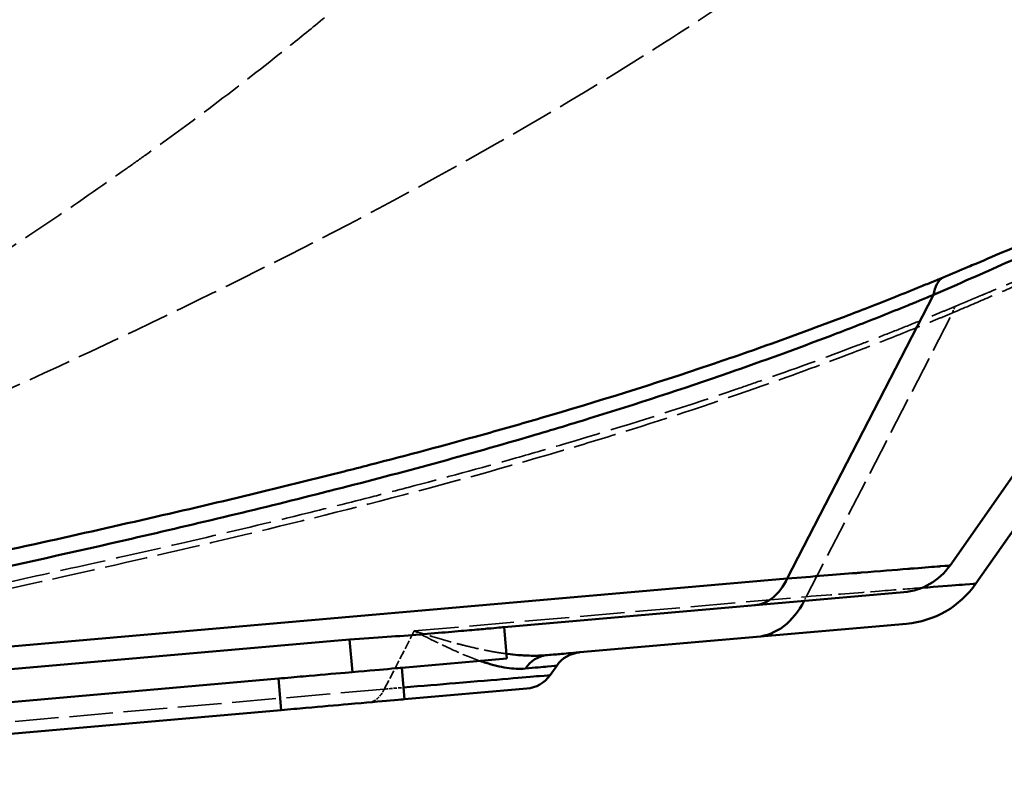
# Model space of a CAD drawing. Header units: millimetres. Extents: x 3367 to 6255, y 2001 to 4216.
# Tile 585 of 656: x 5430 to 5524, y 2795 to 2867. Entities that reach past the tile are written whole.
import ezdxf

# ---------------------------------------------------------------- set-up
doc = ezdxf.new("R2010")
doc.units = ezdxf.units.MM
doc.linetypes.add('DASHED', pattern=[0.2067, 0.1654, -0.0413])
for name, color, linetype, lineweight in [('Sichtbare Kanten(DIN)', 7, 'Continuous', 50), ('Sichtbare tangentiale Kanten(DIN)', 7, 'Continuous', 50), ('Verdeckte tangentiale Kanten(DIN)', 7, 'DASHED', 35)]:
    doc.layers.add(name, color=color, linetype=linetype, lineweight=lineweight)

msp = doc.modelspace()

# ---------------------------------------------------------------- linework, layer by layer
at = {"layer": 'Sichtbare Kanten(DIN)'}
for p, q in [((5543.92054, 2851.26192), (5518.37935, 2814.78531)), ((5520.83672, 2813.06464), (5546.37786, 2849.54118)), ((5476.0525, 2808.93075), (5513.98734, 2812.24962)), ((5513.98739, 2812.24963), (5513.98734, 2812.24962)), ((5483.24373, 2806.54845), (5514.24881, 2809.26104)), ((5514.24881, 2809.26104), (5514.24885, 2809.26104)), ((5476.05151, 2808.94212), (5476.0525, 2808.93075)), ((5476.0525, 2808.93075), (5476.05241, 2808.93075)), ((5476.31297, 2805.95354), (5476.0525, 2808.93075)), ((5461.39787, 2807.75472), (5371.31876, 2799.87382)), ((5466.35094, 2805.08198), (5476.31297, 2805.95354)), ((5466.61241, 2802.09339), (5466.35094, 2805.08198)), ((5480.41482, 2804.37668), (5481.04774, 2805.28059)), ((5454.63521, 2804.05698), (5399.85094, 2799.26398)), ((5466.61241, 2802.09339), (5478.21883, 2803.10882)), ((5400.11241, 2796.2754), (5454.89668, 2801.0684))]:
    msp.add_line(p, q, dxfattribs=at)
for centre, radius, start, end in [((5513.46441, 2818.22679), 6, 275, 325), ((5513.46445, 2818.2268), 6, 274.9999988, 324.9999992), ((5513.46441, 2818.22679), 9, 275, 325), ((5513.46445, 2818.2268), 9, 275, 325), ((5483.5052, 2803.55986), 3, 95, 145), ((5477.95736, 2806.09741), 3, 275, 325)]:
    msp.add_arc(centre, radius, start, end, dxfattribs=at)
for points, knots in [([(5468.0513, 2808.23074), (5467.09552, 2808.14712), (5466.05697, 2808.08889), (5463.83076, 2807.94729), (5462.64802, 2807.86402), (5461.39787, 2807.75472)], [-1.06549061, -1.06549061, -1.06549061, -1.06549061, -0.53152723, -0.53152723, 0, 0, 0, 0]), ([(5468.0513, 2808.23074), (5468.16201, 2808.24043), (5468.27167, 2808.25002), (5468.38028, 2808.25952), (5469.37537, 2808.34658), (5470.28195, 2808.4259), (5471.09402, 2808.49694), (5471.90609, 2808.56799), (5472.62365, 2808.63077), (5473.24204, 2808.68487), (5473.86042, 2808.73897), (5474.37961, 2808.7844), (5474.7963, 2808.82085), (5475.21298, 2808.85731), (5475.52715, 2808.88479), (5475.73692, 2808.90314), (5475.87677, 2808.91538), (5475.97021, 2808.92355), (5476.01706, 2808.92765), (5476.04049, 2808.9297), (5476.05227, 2808.93073), (5476.05241, 2808.93075)], [0.270122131, 0.270122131, 0.270122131, 0.270122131, 0.285714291, 0.285714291, 0.285714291, 0.428571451, 0.428571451, 0.428571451, 0.571428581, 0.571428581, 0.571428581, 0.714285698, 0.714285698, 0.714285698, 0.85714284, 0.85714284, 0.85714284, 0.952380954, 0.952380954, 0.952380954, 1, 1, 1, 1]), ([(5480.16409, 2806.27901), (5480.67209, 2806.32346), (5481.11933, 2806.36259), (5481.50396, 2806.39624), (5481.82972, 2806.42474), (5482.11056, 2806.44931), (5482.34558, 2806.46987), (5482.38804, 2806.47358), (5482.42901, 2806.47717), (5482.46848, 2806.48062), (5482.72638, 2806.50318), (5482.9202, 2806.52014), (5483.04949, 2806.53145), (5483.1788, 2806.54277), (5483.24356, 2806.54843), (5483.24373, 2806.54845)], [0, 0, 0, 0, 4.69987697, 4.69987697, 4.69987697, 8.68049232, 8.68049232, 8.68049232, 9.39971941, 9.39971941, 9.39971941, 14.09942452, 14.09942452, 14.09942452, 18.79945433, 18.79945433, 18.79945433, 18.79945433]), ([(5466.35094, 2805.08198), (5466.35068, 2805.08196), (5466.29985, 2805.07751), (5466.19812, 2805.06861), (5465.99532, 2805.05087), (5465.58915, 2805.01533), (5464.98621, 2804.96258), (5464.08079, 2804.88337), (5462.73529, 2804.76565), (5460.98825, 2804.6128), (5459.82481, 2804.51102), (5458.48187, 2804.39352), (5456.99013, 2804.26301), (5456.24181, 2804.19754), (5455.45624, 2804.12881), (5454.63521, 2804.05698)], [0, 0, 0, 0, 0.11135618, 0.11135618, 0.11135618, 0.33333102, 0.33333102, 0.33333102, 0.66666154, 0.66666154, 0.66666154, 0.88864326, 0.88864326, 0.88864326, 1, 1, 1, 1]), ([(5454.89668, 2801.0684), (5455.7177, 2801.14023), (5456.50327, 2801.20896), (5457.2516, 2801.27443), (5458.74334, 2801.40494), (5460.08628, 2801.52243), (5461.24972, 2801.62422), (5462.99676, 2801.77707), (5464.34226, 2801.89478), (5465.24768, 2801.974), (5465.85062, 2802.02675), (5466.25679, 2802.06228), (5466.45959, 2802.08002), (5466.56132, 2802.08892), (5466.61215, 2802.09337), (5466.61241, 2802.09339)], [0, 0, 0, 0, 0.11135674, 0.11135674, 0.11135674, 0.33333846, 0.33333846, 0.33333846, 0.66666898, 0.66666898, 0.66666898, 0.88864382, 0.88864382, 0.88864382, 1, 1, 1, 1])]:
    msp.add_open_spline(points, degree=3, knots=knots, dxfattribs=at)
at = {"layer": 'Sichtbare tangentiale Kanten(DIN)'}
for p, q in [((5516.80921, 2840.4597), (5502.91882, 2813.54577)), ((5502.91882, 2813.54577), (5373.63944, 2802.23529)), ((5461.39787, 2807.75472), (5461.66755, 2804.67223)), ((5454.89668, 2801.0684), (5454.63521, 2804.05698))]:
    msp.add_line(p, q, dxfattribs=at)
for centre, major_axis, ratio, start_param, end_param in [((5519.82808, 2837.59182), (-1.92281, 4.6155), 0.51972082, 0.08066639, 0.70493058), ((5499.29617, 2816.98723), (0.52293, -5.97717), 0.70575756, 0, 0.89692435), ((5499.29617, 2816.98723), (0.7844, -8.96575), 0.70575756, 0, 0.84106867), ((5480.42556, 2803.29043), (-0.26147, 2.98858), 0.94542364, 0, 0.87712254)]:
    msp.add_ellipse(centre, major_axis=major_axis, ratio=ratio, start_param=start_param, end_param=end_param, dxfattribs=at)
for points, knots in [([(5517.71824, 2842.11179), (5518.52225, 2842.44657), (5519.31628, 2842.77869), (5520.09974, 2843.10795), (5520.34176, 2843.20966), (5520.58276, 2843.3111), (5520.82274, 2843.41225), (5521.83933, 2843.84077), (5522.83738, 2844.26424), (5523.81464, 2844.68104), (5524.1003, 2844.80287), (5524.38418, 2844.92413), (5524.66622, 2845.04478), (5526.31473, 2845.74998), (5527.90052, 2846.4344), (5529.41441, 2847.09187), (5529.93178, 2847.31655), (5530.44074, 2847.53809), (5530.94088, 2847.75617), (5532.15628, 2848.28612), (5533.31951, 2848.7956), (5534.42381, 2849.27981), (5535.10338, 2849.57779), (5535.76064, 2849.8662), (5536.39377, 2850.14378), (5537.21424, 2850.50349), (5537.99411, 2850.84498), (5538.72975, 2851.16561), (5539.48396, 2851.49435), (5540.19167, 2851.80118), (5540.84842, 2852.08302), (5541.32774, 2852.28873), (5541.77996, 2852.48115), (5542.2032, 2852.65902), (5542.92521, 2852.96245), (5543.56287, 2853.22354), (5544.10785, 2853.43678), (5544.3203, 2853.51991), (5544.51871, 2853.5958), (5544.70264, 2853.66414), (5545.26698, 2853.87382), (5545.69518, 2854.01255), (5545.98298, 2854.07748), (5546.02981, 2854.08805), (5546.07291, 2854.09665), (5546.11226, 2854.10328), (5546.2528, 2854.12697), (5546.34546, 2854.12546), (5546.3889, 2854.09812), (5546.39937, 2854.09153), (5546.40698, 2854.08344), (5546.41175, 2854.07386), (5546.42681, 2854.04365), (5546.41322, 2853.99842), (5546.37143, 2853.93849)], [0, 0, 0, 0, 0.04763963, 0.04763963, 0.04763963, 0.06235555, 0.06235555, 0.06235555, 0.12469641, 0.12469641, 0.12469641, 0.14291889, 0.14291889, 0.14291889, 0.2494266, 0.2494266, 0.2494266, 0.28582468, 0.28582468, 0.28582468, 0.37427784, 0.37427784, 0.37427784, 0.42871143, 0.42871143, 0.42871143, 0.49925035, 0.49925035, 0.49925035, 0.57157113, 0.57157113, 0.57157113, 0.62435442, 0.62435442, 0.62435442, 0.71439945, 0.71439945, 0.71439945, 0.74950186, 0.74950186, 0.74950186, 0.85720345, 0.85720345, 0.85720345, 0.8747269, 0.8747269, 0.8747269, 0.93731453, 0.93731453, 0.93731453, 0.95240115, 0.95240115, 0.95240115, 1, 1, 1, 1]), ([(5516.80921, 2840.4597), (5519.19231, 2841.49505), (5523.78635, 2843.52251), (5529.35218, 2846.03079), (5533.71372, 2848.01786), (5537.22547, 2849.618), (5540.32064, 2851.01013), (5542.96471, 2852.14412), (5544.65416, 2852.74202), (5544.89599, 2852.655), (5544.7707, 2852.47607)], [0, 0, 0, 0, 9.45397665, 18.9079533, 25.31785089, 31.72774849, 39.18039065, 46.63303281, 55.74345769, 64.85388258, 64.85388258, 64.85388258, 64.85388258]), ([(5368.06906, 2802.36624), (5368.84545, 2802.56406), (5369.62186, 2802.76187), (5370.39764, 2802.95783), (5371.18157, 2803.15585), (5371.96486, 2803.35198), (5372.74771, 2803.54677), (5373.5603, 2803.74896), (5374.37241, 2803.94972), (5375.18406, 2804.14907), (5375.93573, 2804.33369), (5376.687, 2804.5171), (5377.43787, 2804.69934), (5380.55913, 2805.45689), (5383.67348, 2806.1941), (5386.78211, 2806.91591), (5387.63631, 2807.11426), (5388.49007, 2807.31143), (5389.34344, 2807.50755), (5394.69469, 2808.73733), (5400.03004, 2809.92522), (5405.35745, 2811.09565), (5407.05787, 2811.46923), (5408.75748, 2811.84103), (5410.45658, 2812.21185), (5414.92085, 2813.18616), (5419.38157, 2814.15372), (5423.84393, 2815.12903), (5426.40097, 2815.6879), (5428.95855, 2816.24931), (5431.5178, 2816.8163), (5435.1144, 2817.6131), (5438.71421, 2818.42088), (5442.32045, 2819.24809), (5445.75843, 2820.03671), (5449.20226, 2820.84298), (5452.65417, 2821.67504), (5455.38804, 2822.33402), (5458.1271, 2823.00922), (5460.8723, 2823.70465), (5461.67813, 2823.90879), (5462.4845, 2824.11467), (5463.29142, 2824.32241), (5466.84724, 2825.23787), (5470.41397, 2826.18958), (5473.99489, 2827.18838), (5475.85306, 2827.70667), (5477.7149, 2828.2376), (5479.58091, 2828.7827), (5484.90588, 2830.33823), (5490.26478, 2832.00912), (5495.66193, 2833.83098), (5496.61403, 2834.15237), (5497.56731, 2834.47846), (5498.52177, 2834.80943), (5501.69817, 2835.91089), (5504.88752, 2837.06643), (5508.08827, 2838.28192), (5508.83332, 2838.56486), (5509.57899, 2838.85104), (5510.32525, 2839.14055), (5511.18114, 2839.47259), (5512.03758, 2839.80887), (5512.89485, 2840.14967), (5513.69712, 2840.46861), (5514.50011, 2840.79151), (5515.30396, 2841.11836), (5515.70586, 2841.28177), (5516.10798, 2841.44617), (5516.51039, 2841.6119), (5516.91278, 2841.77763), (5517.31546, 2841.94468), (5517.71824, 2842.11179)], [0, 0, 0, 0, 0.0155657, 0.0155657, 0.0155657, 0.03129475, 0.03129475, 0.03129475, 0.04762128, 0.04762128, 0.04762128, 0.06274126, 0.06274126, 0.06274126, 0.12559327, 0.12559327, 0.12559327, 0.14286384, 0.14286384, 0.14286384, 0.25116389, 0.25116389, 0.25116389, 0.28573144, 0.28573144, 0.28573144, 0.37655548, 0.37655548, 0.37655548, 0.42859969, 0.42859969, 0.42859969, 0.50173914, 0.50173914, 0.50173914, 0.57146593, 0.57146593, 0.57146593, 0.62668881, 0.62668881, 0.62668881, 0.64289915, 0.64289915, 0.64289915, 0.71433221, 0.71433221, 0.71433221, 0.75139939, 0.75139939, 0.75139939, 0.85717697, 0.85717697, 0.85717697, 0.87583693, 0.87583693, 0.87583693, 0.93793706, 0.93793706, 0.93793706, 0.95239232, 0.95239232, 0.95239232, 0.96897087, 0.96897087, 0.96897087, 0.98448591, 0.98448591, 0.98448591, 0.99224306, 0.99224306, 0.99224306, 1, 1, 1, 1]), ([(5373.63944, 2802.23529), (5374.33791, 2802.40675), (5375.03605, 2802.57718), (5375.73386, 2802.7466), (5378.84748, 2803.50253), (5381.95461, 2804.23837), (5385.05669, 2804.95905), (5391.26107, 2806.40046), (5397.44526, 2807.78124), (5403.62176, 2809.13936), (5409.79866, 2810.49757), (5415.96786, 2811.83313), (5422.14267, 2813.18387), (5422.93003, 2813.3561), (5423.71747, 2813.52858), (5424.50504, 2813.7014), (5429.89381, 2814.88387), (5435.28754, 2816.08189), (5440.69637, 2817.32499), (5446.89544, 2818.74971), (5453.11434, 2820.23365), (5459.36667, 2821.82152), (5459.42064, 2821.83522), (5459.47461, 2821.84894), (5459.52858, 2821.86266), (5465.72775, 2823.43866), (5471.95964, 2825.11702), (5478.23782, 2826.95519), (5480.22335, 2827.53653), (5482.21351, 2828.13385), (5484.20837, 2828.74882), (5488.5763, 2830.09536), (5492.96673, 2831.52659), (5497.38048, 2833.05992), (5500.59492, 2834.17661), (5503.82174, 2835.34745), (5507.06021, 2836.57864), (5508.67934, 2837.19419), (5510.30137, 2837.82483), (5511.9262, 2838.47148), (5512.73866, 2838.79482), (5513.55181, 2839.12216), (5514.3656, 2839.45338), (5514.63043, 2839.56116), (5514.89534, 2839.66936), (5515.16032, 2839.77806), (5515.30248, 2839.83638), (5515.44467, 2839.89483), (5515.58688, 2839.95345), (5515.99417, 2840.12132), (5516.40168, 2840.29049), (5516.80921, 2840.4597)], [10.02650588, 10.02650588, 10.02650588, 10.02650588, 12.80648892, 12.80648892, 12.80648892, 25.2106461, 25.2106461, 25.2106461, 50.01986163, 50.01986163, 50.01986163, 74.83070643, 74.83070643, 74.83070643, 77.99435238, 77.99435238, 77.99435238, 99.64093566, 99.64093566, 99.64093566, 124.45010483, 124.45010483, 124.45010483, 124.66424328, 124.66424328, 124.66424328, 149.26019072, 149.26019072, 149.26019072, 157.03888473, 157.03888473, 157.03888473, 174.07107894, 174.07107894, 174.07107894, 186.4752884, 186.4752884, 186.4752884, 192.67696289, 192.67696289, 192.67696289, 195.77796218, 195.77796218, 195.77796218, 196.78714298, 196.78714298, 196.78714298, 197.32855253, 197.32855253, 197.32855253, 198.87915657, 198.87915657, 198.87915657, 198.87915657]), ([(5518.37932, 2814.78533), (5518.37512, 2814.78497), (5518.08716, 2814.76187), (5517.52087, 2814.71634), (5517.47161, 2814.71238), (5517.42025, 2814.70826), (5517.36677, 2814.70396), (5516.8009, 2814.6585), (5515.99902, 2814.59419), (5514.97246, 2814.51178), (5514.77844, 2814.49621), (5514.57639, 2814.47999), (5514.36641, 2814.46314), (5513.15038, 2814.36554), (5511.6679, 2814.24663), (5509.94219, 2814.10833), (5509.79318, 2814.09639), (5509.64237, 2814.0843), (5509.48976, 2814.07207), (5507.56967, 2813.9182), (5505.36565, 2813.74165), (5502.91882, 2813.54577)], [0.07096757, 0.07096757, 0.07096757, 0.07096757, 9.59671088, 9.59671088, 9.59671088, 10.42529425, 10.42529425, 10.42529425, 19.19342177, 19.19342177, 19.19342177, 20.85059959, 20.85059959, 20.85059959, 30.44731464, 30.44731464, 30.44731464, 31.27592061, 31.27592061, 31.27592061, 41.70120751, 41.70120751, 41.70120751, 41.70120751]), ([(5515.72969, 2812.67087), (5516.09461, 2812.69897), (5517.85913, 2812.83492), (5520.14172, 2813.011), (5520.83215, 2813.06425), (5520.83677, 2813.0646)], [19.4308352, 19.4308352, 19.4308352, 19.4308352, 22.05200698, 32.78759947, 43.45056452, 43.45056452, 43.45056452, 43.45056452]), ([(5480.16409, 2806.27901), (5479.93995, 2806.25958), (5479.71389, 2806.24533), (5479.48583, 2806.23638), (5479.30762, 2806.22939), (5479.12818, 2806.22565), (5478.94743, 2806.22495), (5478.89664, 2806.22476), (5478.84575, 2806.2248), (5478.79476, 2806.22509), (5478.32915, 2806.22769), (5477.85478, 2806.25012), (5477.37121, 2806.29038), (5477.04828, 2806.31726), (5476.72125, 2806.35209), (5476.38998, 2806.39427), (5476.35104, 2806.39923), (5476.31205, 2806.40429), (5476.27299, 2806.40945)], [0, 0, 0, 0, 0.062101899, 0.062101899, 0.062101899, 0.1106296, 0.1106296, 0.1106296, 0.124263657, 0.124263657, 0.124263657, 0.248753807, 0.248753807, 0.248753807, 0.331888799, 0.331888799, 0.331888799, 0.341660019, 0.341660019, 0.341660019, 0.341660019]), ([(5478.08587, 2805.01116), (5477.51506, 2804.95922), (5476.32625, 2805.01294), (5474.84515, 2805.37639), (5473.96609, 2805.66754), (5473.78043, 2805.73194)], [0, 0, 0, 0, 5.4860495, 10.97209899, 12.4178088, 12.4178088, 12.4178088, 12.4178088]), ([(5478.08587, 2805.01116), (5478.98905, 2805.09333), (5480.50978, 2805.23166), (5481.04774, 2805.28059), (5481.04774, 2805.28059)], [0, 0, 0, 0, 8.68049232, 18.79945433, 18.79945433, 18.79945433, 18.79945433]), ([(5466.51459, 2803.21042), (5468.31419, 2803.36129), (5472.15897, 2803.68374), (5476.72269, 2804.06669), (5479.74174, 2804.32017), (5480.41482, 2804.37668), (5480.41482, 2804.37668)], [2.5423276, 2.5423276, 2.5423276, 2.5423276, 10.26256438, 20.52512876, 30.51442349, 40.50371822, 40.50371822, 40.50371822, 40.50371822])]:
    msp.add_open_spline(points, degree=3, knots=knots, dxfattribs=at)
at = {"layer": 'Verdeckte tangentiale Kanten(DIN)', "ltscale": 21.205318}
msp.add_line((5504.73014, 2811.82504), (5518.62802, 2838.75347), dxfattribs=at)
at = {"layer": 'Verdeckte tangentiale Kanten(DIN)', "ltscale": 25.497438}
msp.add_line((5467.53445, 2808.57084), (5504.73014, 2811.82504), dxfattribs=at)
at = {"layer": 'Verdeckte tangentiale Kanten(DIN)', "ltscale": 5.127882}
msp.add_line((5467.53445, 2808.57084), (5464.68892, 2803.05737), dxfattribs=at)
at = {"layer": 'Verdeckte tangentiale Kanten(DIN)', "ltscale": 25.02989}
msp.add_line((5464.68892, 2803.05737), (5373.40486, 2795.07105), dxfattribs=at)
at = {"layer": 'Verdeckte tangentiale Kanten(DIN)', "ltscale": 0.950777}
msp.add_ellipse((5519.83557, 2837.60632), major_axis=(-0.76995, 1.84585), ratio=0.51933485, start_param=0.08066273, end_param=0.70469697, dxfattribs=at)
at = {"layer": 'Verdeckte tangentiale Kanten(DIN)', "ltscale": 0.382897}
msp.add_ellipse((5499.29617, 2816.98723), major_axis=(-0.7844, 8.96575), ratio=0.70575756, start_param=3.98266132, end_param=4.038517, dxfattribs=at)
at = {"layer": 'Verdeckte tangentiale Kanten(DIN)', "ltscale": 2.049942}
msp.add_ellipse((5462.87759, 2804.7781), major_axis=(0.26147, -2.98858), ratio=0.70575756, start_param=0, end_param=0.89692435, dxfattribs=at)
at = {"layer": 'Verdeckte tangentiale Kanten(DIN)', "ltscale": 25.077818}
msp.add_open_spline([(5373.53834, 2810.06035), (5374.2533, 2810.51866), (5374.96899, 2810.97585), (5375.68535, 2811.43199), (5376.87126, 2812.18711), (5378.059, 2812.93935), (5379.24837, 2813.6891), (5379.32836, 2813.73952), (5379.40835, 2813.78993), (5379.48835, 2813.84033), (5382.02734, 2815.43984), (5384.57348, 2817.02803), (5387.12447, 2818.60882), (5388.32757, 2819.35435), (5389.53175, 2820.09823), (5390.73659, 2820.84092), (5394.64035, 2823.24727), (5398.55288, 2825.64216), (5402.46053, 2828.04127), (5404.31837, 2829.18189), (5406.1751, 2830.32347), (5408.03033, 2831.46885), (5411.28444, 2833.47785), (5414.52713, 2835.49434), (5417.76129, 2837.53655), (5420.25085, 2839.10859), (5422.73535, 2840.69587), (5425.20441, 2842.29884), (5427.76753, 2843.96289), (5430.32686, 2845.65221), (5432.86069, 2847.36164), (5435.35449, 2849.04406), (5437.82352, 2850.74593), (5440.27718, 2852.48094), (5440.85552, 2852.88989), (5441.43302, 2853.30069), (5442.00946, 2853.71327), (5443.87639, 2855.04954), (5445.73183, 2856.40433), (5447.57178, 2857.77819), (5449.9814, 2859.57742), (5452.36445, 2861.40933), (5454.71823, 2863.27811), (5455.87329, 2864.19517), (5457.02131, 2865.12111), (5458.16202, 2866.05641), (5459.34595, 2867.02715), (5460.52248, 2868.00836), (5461.69092, 2869.00027), (5463.9845, 2870.94735), (5466.2469, 2872.93573), (5468.46578, 2874.95758), (5470.12333, 2876.46794), (5471.7566, 2877.99699), (5473.37363, 2879.55365), (5473.9257, 2880.08511), (5474.47479, 2880.61874), (5475.02155, 2881.15516), (5477.16729, 2883.26035), (5479.2772, 2885.40822), (5481.34407, 2887.5908), (5481.85794, 2888.13344), (5482.36914, 2888.67823), (5482.87804, 2889.2255), (5484.4167, 2890.88017), (5485.93231, 2892.55534), (5487.42595, 2894.24957)], degree=3, knots=[0.00000145, 0.00000145, 0.00000145, 0.00000145, 0.017912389, 0.017912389, 0.017912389, 0.047563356, 0.047563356, 0.047563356, 0.049557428, 0.049557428, 0.049557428, 0.112843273, 0.112843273, 0.112843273, 0.142690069, 0.142690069, 0.142690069, 0.239395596, 0.239395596, 0.239395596, 0.285372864, 0.285372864, 0.285372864, 0.366017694, 0.366017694, 0.366017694, 0.428095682, 0.428095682, 0.428095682, 0.492538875, 0.492538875, 0.492538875, 0.555964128, 0.555964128, 0.555964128, 0.570913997, 0.570913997, 0.570913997, 0.619332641, 0.619332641, 0.619332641, 0.682742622, 0.682742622, 0.682742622, 0.713859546, 0.713859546, 0.713859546, 0.746155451, 0.746155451, 0.746155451, 0.809550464, 0.809550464, 0.809550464, 0.856907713, 0.856907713, 0.856907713, 0.873075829, 0.873075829, 0.873075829, 0.936527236, 0.936527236, 0.936527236, 0.952302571, 0.952302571, 0.952302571, 1, 1, 1, 1], dxfattribs=at)
at = {"layer": 'Verdeckte tangentiale Kanten(DIN)', "ltscale": 24.904139}
msp.add_open_spline([(5530.66805, 2893.65114), (5528.49595, 2891.78577), (5521.91783, 2886.26166), (5511.74173, 2878.34149), (5500.0572, 2870.07049), (5485.67331, 2860.68875), (5467.08271, 2849.94953), (5444.093, 2838.36762), (5420.70846, 2827.64622), (5401.10067, 2818.99951), (5386.7553, 2812.58858), (5378.95715, 2809.03394), (5375.06682, 2807.23752), (5373.77119, 2806.63624)], degree=3, knots=[0, 0, 0, 0, 0.04767904, 0.14303711, 0.21454584, 0.28603534, 0.42894339, 0.57178279, 0.71455954, 0.85728814, 0.92864304, 0.97621435, 1, 1, 1, 1], dxfattribs=at)
at = {"layer": 'Verdeckte tangentiale Kanten(DIN)', "ltscale": 24.683876}
msp.add_open_spline([(5518.99088, 2839.41395), (5519.79967, 2839.75139), (5520.59852, 2840.08619), (5521.38687, 2840.41817), (5521.6324, 2840.52157), (5521.87692, 2840.62469), (5522.1204, 2840.72753), (5523.14515, 2841.16039), (5524.15139, 2841.58824), (5525.13681, 2842.00943), (5525.42069, 2842.13077), (5525.70285, 2842.25155), (5525.98322, 2842.37175), (5527.64937, 2843.08603), (5529.25255, 2843.77953), (5530.78338, 2844.44594), (5531.29871, 2844.67028), (5531.80584, 2844.89155), (5532.30435, 2845.10944), (5533.53658, 2845.64802), (5534.7161, 2846.16594), (5535.83589, 2846.65825), (5536.51461, 2846.95664), (5537.17138, 2847.24563), (5537.80443, 2847.52394), (5538.63888, 2847.89081), (5539.432, 2848.23909), (5540.17997, 2848.56606), (5540.93533, 2848.89627), (5541.64464, 2849.20473), (5542.30353, 2849.48846), (5542.48627, 2849.56714), (5542.66512, 2849.64392), (5542.83999, 2849.71872)], degree=3, knots=[0, 0, 0, 0, 0.047640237, 0.047640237, 0.047640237, 0.062478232, 0.062478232, 0.062478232, 0.124929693, 0.124929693, 0.124929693, 0.14292071, 0.14292071, 0.14292071, 0.249836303, 0.249836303, 0.249836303, 0.285828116, 0.285828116, 0.285828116, 0.374793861, 0.374793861, 0.374793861, 0.428716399, 0.428716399, 0.428716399, 0.499794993, 0.499794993, 0.499794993, 0.571576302, 0.571576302, 0.571576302, 0.591483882, 0.591483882, 0.591483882, 0.591483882], dxfattribs=at)
at = {"layer": 'Verdeckte tangentiale Kanten(DIN)', "ltscale": 24.72714}
msp.add_open_spline([(5518.62802, 2838.75347), (5519.67669, 2839.19858), (5520.7086, 2839.63902), (5521.72197, 2840.07429), (5522.7355, 2840.50962), (5523.73048, 2840.93979), (5524.70531, 2841.36331), (5525.03995, 2841.50869), (5525.37223, 2841.6533), (5525.70203, 2841.79706), (5527.29354, 2842.4908), (5528.82763, 2843.16496), (5530.29518, 2843.81374), (5530.90339, 2844.08263), (5531.50018, 2844.34715), (5532.08482, 2844.60679), (5533.20315, 2845.10345), (5534.27703, 2845.58223), (5535.30075, 2846.03915), (5535.51864, 2846.1364), (5535.73426, 2846.23266), (5535.94755, 2846.32789), (5537.16292, 2846.87054), (5538.30263, 2847.37956), (5539.35575, 2847.84732), (5539.44006, 2847.88477), (5539.52382, 2847.92195), (5539.60701, 2847.95887), (5540.6655, 2848.42855), (5541.63307, 2848.85478), (5542.49673, 2849.22846)], degree=3, knots=[0, 0, 0, 0, 4.05465057, 4.05465057, 4.05465057, 8.10989307, 8.10989307, 8.10989307, 9.50200567, 9.50200567, 9.50200567, 16.21985235, 16.21985235, 16.21985235, 19.00401135, 19.00401135, 19.00401135, 24.32974796, 24.32974796, 24.32974796, 25.46327278, 25.46327278, 25.46327278, 31.92253421, 31.92253421, 31.92253421, 32.43963719, 32.43963719, 32.43963719, 39.01898539, 39.01898539, 39.01898539, 39.01898539], dxfattribs=at)
at = {"layer": 'Verdeckte tangentiale Kanten(DIN)', "ltscale": 26.074175}
msp.add_open_spline([(5376.13164, 2801.29529), (5376.2016, 2801.31248), (5376.27156, 2801.32966), (5376.34152, 2801.34682), (5377.09439, 2801.53154), (5377.84683, 2801.71472), (5378.59895, 2801.89683), (5380.03097, 2802.24356), (5381.46181, 2802.58638), (5382.89122, 2802.92539), (5382.96307, 2802.94243), (5383.03491, 2802.95946), (5383.10675, 2802.97648), (5386.10822, 2803.68762), (5389.10421, 2804.3823), (5392.09588, 2805.06492), (5393.51736, 2805.38926), (5394.93786, 2805.71089), (5396.35752, 2806.03024), (5400.91139, 2807.05464), (5405.45667, 2808.05572), (5409.9985, 2809.04873), (5412.15766, 2809.5208), (5414.31603, 2809.99104), (5416.47422, 2810.4611), (5420.2682, 2811.28745), (5424.06153, 2812.11324), (5427.85748, 2812.94745), (5430.76293, 2813.58597), (5433.66992, 2814.22942), (5436.58013, 2814.88233), (5439.63106, 2815.56681), (5442.68544, 2816.26166), (5445.74518, 2816.97207), (5449.41707, 2817.8246), (5453.09669, 2818.69955), (5456.7866, 2819.60691), (5459.09929, 2820.1756), (5461.41604, 2820.75704), (5463.73743, 2821.35366), (5464.81112, 2821.62961), (5465.8858, 2821.90881), (5466.96154, 2822.19155), (5470.36314, 2823.08561), (5473.77542, 2824.01509), (5477.20107, 2824.98943), (5478.76721, 2825.43488), (5480.33604, 2825.88968), (5481.90786, 2826.35474), (5487.21117, 2827.92384), (5492.5484, 2829.60966), (5497.92241, 2831.44665), (5498.72146, 2831.71978), (5499.52132, 2831.99626), (5500.32198, 2832.27619), (5503.4117, 2833.35641), (5506.51326, 2834.48799), (5509.62525, 2835.67595), (5510.3936, 2835.96926), (5511.16259, 2836.266), (5511.93219, 2836.56627), (5512.72091, 2836.874), (5513.51009, 2837.18532), (5514.29993, 2837.50044), (5515.08023, 2837.81176), (5515.86118, 2838.1268), (5516.64292, 2838.44554), (5517.0338, 2838.60492), (5517.42487, 2838.76522), (5517.81621, 2838.92676), (5518.20756, 2839.08831), (5518.59917, 2839.2511), (5518.99088, 2839.41395)], degree=3, knots=[0, 0, 0, 0, 0.00147649, 0.00147649, 0.00147649, 0.01736671, 0.01736671, 0.01736671, 0.04762143, 0.04762143, 0.04762143, 0.04914217, 0.04914217, 0.04914217, 0.11267645, 0.11267645, 0.11267645, 0.14286429, 0.14286429, 0.14286429, 0.239698, 0.239698, 0.239698, 0.28573219, 0.28573219, 0.28573219, 0.36665785, 0.36665785, 0.36665785, 0.42859921, 0.42859921, 0.42859921, 0.49353574, 0.49353574, 0.49353574, 0.57146383, 0.57146383, 0.57146383, 0.62030619, 0.62030619, 0.62030619, 0.64289658, 0.64289658, 0.64289658, 0.71432929, 0.71432929, 0.71432929, 0.74698695, 0.74698695, 0.74698695, 0.85717428, 0.85717428, 0.85717428, 0.87355776, 0.87355776, 0.87355776, 0.93678141, 0.93678141, 0.93678141, 0.95239143, 0.95239143, 0.95239143, 0.96838936, 0.96838936, 0.96838936, 0.98419431, 0.98419431, 0.98419431, 0.99209705, 0.99209705, 0.99209705, 1, 1, 1, 1], dxfattribs=at)
at = {"layer": 'Verdeckte tangentiale Kanten(DIN)', "ltscale": 24.715136}
msp.add_open_spline([(5373.40486, 2800.0094), (5374.15774, 2800.19624), (5374.91057, 2800.383), (5375.66288, 2800.56813), (5376.41517, 2800.75325), (5377.16693, 2800.93675), (5377.9183, 2801.11909), (5379.42104, 2801.48375), (5380.92223, 2801.84378), (5382.42197, 2802.19948), (5385.42148, 2802.91088), (5388.41518, 2803.60497), (5391.40468, 2804.28668), (5397.38391, 2805.65017), (5403.34629, 2806.96419), (5409.30528, 2808.26696), (5410.14619, 2808.4508), (5410.98704, 2808.63442), (5411.82786, 2808.81792), (5416.94523, 2809.93473), (5422.06059, 2811.04517), (5427.18124, 2812.17082), (5427.84203, 2812.31608), (5428.50291, 2812.46159), (5429.16389, 2812.60741), (5434.46682, 2813.77729), (5439.77607, 2814.96673), (5445.10151, 2816.20422), (5450.80571, 2817.52973), (5456.52848, 2818.91035), (5462.28007, 2820.3816), (5462.56713, 2820.45503), (5462.85425, 2820.52869), (5463.14146, 2820.60257), (5469.18339, 2822.15691), (5475.25761, 2823.81316), (5481.37639, 2825.62539), (5483.11167, 2826.13934), (5484.85054, 2826.66583), (5486.59302, 2827.20597), (5490.99503, 2828.57051), (5495.41998, 2830.0221), (5499.86864, 2831.57859), (5502.97312, 2832.66478), (5506.08915, 2833.80206), (5509.21609, 2834.99599), (5510.77942, 2835.5929), (5512.34547, 2836.20398), (5513.91414, 2836.83006), (5514.6985, 2837.1431), (5515.48351, 2837.4599), (5516.26912, 2837.78033), (5516.66194, 2837.94054), (5517.05491, 2838.10167), (5517.44808, 2838.26401), (5517.84126, 2838.42635), (5518.23464, 2838.58991), (5518.62802, 2838.75347)], degree=3, knots=[-0.00000688, -0.00000688, -0.00000688, -0.00000688, 2.99330242, 2.99330242, 2.99330242, 5.98655909, 5.98655909, 5.98655909, 11.97299899, 11.97299899, 11.97299899, 23.94598356, 23.94598356, 23.94598356, 47.89293099, 47.89293099, 47.89293099, 51.2722525, 51.2722525, 51.2722525, 71.83943722, 71.83943722, 71.83943722, 74.49350953, 74.49350953, 74.49350953, 95.78658172, 95.78658172, 95.78658172, 118.59410112, 118.59410112, 118.59410112, 119.73240351, 119.73240351, 119.73240351, 143.67916799, 143.67916799, 143.67916799, 150.47043443, 150.47043443, 150.47043443, 167.62712372, 167.62712372, 167.62712372, 179.59987188, 179.59987188, 179.59987188, 185.58569539, 185.58569539, 185.58569539, 188.57867805, 188.57867805, 188.57867805, 190.07523032, 190.07523032, 190.07523032, 191.57184191, 191.57184191, 191.57184191, 191.57184191], dxfattribs=at)
at = {"layer": 'Verdeckte tangentiale Kanten(DIN)', "ltscale": 0.053935}
msp.add_open_spline([(5518.37937, 2814.78534), (5518.37937, 2814.78534), (5518.37935, 2814.78534), (5518.37932, 2814.78533)], degree=3, dxfattribs=at)
at = {"layer": 'Verdeckte tangentiale Kanten(DIN)', "ltscale": 0.055185}
msp.add_open_spline([(5520.83677, 2813.0646), (5520.83681, 2813.06461), (5520.83682, 2813.06461), (5520.83682, 2813.06461)], degree=3, dxfattribs=at)
at = {"layer": 'Verdeckte tangentiale Kanten(DIN)', "ltscale": 14.816136}
msp.add_open_spline([(5504.73014, 2811.82504), (5507.31543, 2812.02349), (5511.41142, 2812.33837), (5514.55959, 2812.58073), (5515.72969, 2812.67087)], degree=3, knots=[0, 0, 0, 0, 11.02600349, 19.4308352, 19.4308352, 19.4308352, 19.4308352], dxfattribs=at)
at = {"layer": 'Verdeckte tangentiale Kanten(DIN)', "ltscale": 12.931284}
msp.add_open_spline([(5476.27299, 2806.40945), (5476.14574, 2806.42627), (5476.01786, 2806.44415), (5475.88936, 2806.46307), (5475.38491, 2806.53733), (5474.87076, 2806.62753), (5474.34652, 2806.73194), (5473.8215, 2806.83649), (5473.28636, 2806.95529), (5472.74081, 2807.08664), (5472.55881, 2807.13046), (5472.37565, 2807.17567), (5472.19132, 2807.22223), (5471.82251, 2807.31538), (5471.44899, 2807.4139), (5471.07077, 2807.51731), (5470.50292, 2807.67255), (5469.92446, 2807.83881), (5469.33542, 2808.01477), (5469.26944, 2808.03448), (5469.20333, 2808.05431), (5469.13709, 2808.07426), (5468.90738, 2808.14344), (5468.67603, 2808.21399), (5468.4431, 2808.28592), (5468.14287, 2808.37863), (5467.84002, 2808.47364), (5467.53446, 2808.57084)], degree=3, knots=[0.341660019, 0.341660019, 0.341660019, 0.341660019, 0.373501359, 0.373501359, 0.373501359, 0.498493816, 0.498493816, 0.498493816, 0.6236696, 0.6236696, 0.6236696, 0.665428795, 0.665428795, 0.665428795, 0.748982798, 0.748982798, 0.748982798, 0.874425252, 0.874425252, 0.874425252, 0.888476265, 0.888476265, 0.888476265, 0.937199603, 0.937199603, 0.937199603, 1, 1, 1, 1], dxfattribs=at)
at = {"layer": 'Verdeckte tangentiale Kanten(DIN)', "ltscale": 10.509125}
msp.add_open_spline([(5473.78043, 2805.73194), (5472.95301, 2806.01894), (5471.00993, 2806.81973), (5468.818, 2807.90977), (5467.53446, 2808.57084)], degree=3, knots=[12.4178088, 12.4178088, 12.4178088, 12.4178088, 18.86083873, 26.74957847, 26.74957847, 26.74957847, 26.74957847], dxfattribs=at)
at = {"layer": 'Verdeckte tangentiale Kanten(DIN)', "ltscale": 2.025033}
msp.add_open_spline([(5464.68892, 2803.05737), (5465.31318, 2803.1097), (5465.92196, 2803.16073), (5466.51459, 2803.21042)], degree=3, dxfattribs=at)

doc.saveas('drawing.dxf')
